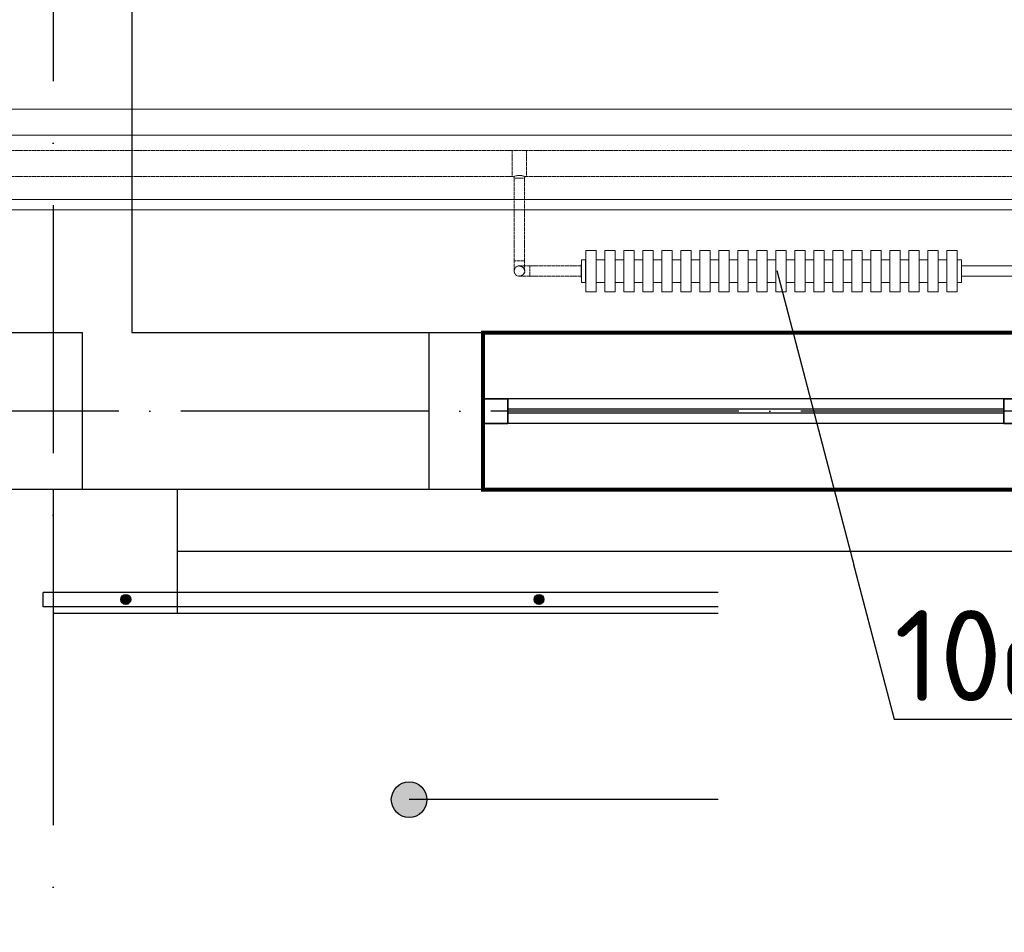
# Model space of a CAD drawing. Header units: millimetres. Extents: x 9824119 to 13672909, y -72394 to 462135.
# Tile 460 of 656: x 10310604 to 10312986, y 8008 to 10216. Entities that reach past the tile are written whole.
import ezdxf
from ezdxf import colors
from ezdxf.entities.mleader import LeaderData, LeaderLine
from ezdxf.math import Vec2, Vec3

# ---------------------------------------------------------------- set-up
doc = ezdxf.new("R2010")
doc.units = ezdxf.units.MM
for name, pattern in [('ACAD_ISO04W100', [30, 24, -3, 0, -3]), ('ACAD_ISO10W100', [18, 12, -3, 0, -3]), ('Hidden', [3, 2, -1]), ('UnderFloor', [7.5, 6, -1.5])]:
    doc.linetypes.add(name, pattern=pattern)
for name, color, linetype, lineweight in [('.', 7, 'Continuous', 15), ('ОКНО (план)', 5, 'Continuous', 30), ('Оси', 1, 'ACAD_ISO04W100', 0), ('сплошная толстая', 7, 'Continuous', 50)]:
    doc.layers.add(name, color=color, linetype=linetype, lineweight=lineweight)
for name, color, linetype in [('PIPE-H1', 7, 'Continuous'), ('PIPE-H1-COMPONENT-', 7, 'Continuous'), ('PIPE-H1-TEXT', 7, 'Continuous')]:
    doc.layers.add(name, color=color, linetype=linetype)
doc.styles.add('ICOCPEUR', font='isocpeur.ttf')
doc.styles.add('ISOCPEUR', font='isocpeui.ttf')
doc.styles.add('СПДС', font='isocpeur.ttf')

# ---------------------------------------------------------------- blocks, each defined once
blk = doc.blocks.new('долдлолдолдоооо')
at = {"layer": '.', "linetype": 'ByBlock', "lineweight": 25, "ltscale": 100}
h = blk.add_hatch(color=253, dxfattribs=at)
h.dxf.hatch_style = 1
h.paths.add_polyline_path([(1588735.7, 1460061.2, -1), (1588821.9, 1460061.2, -1)])
at = {"lineweight": 25}
for points in [[(1588081.2, 1460545.5, 1), (1588105.3, 1460545.5, 1)], [(1589081.2, 1460545.5, 1), (1589105.3, 1460545.5, 1)], [(1590081.2, 1460545.5, 1), (1590105.3, 1460545.5, 1)]]:
    blk.add_hatch(color=253, dxfattribs=at).paths.add_polyline_path(points)
at = {"color": 253, "linetype": 'ByBlock', "lineweight": 25, "ltscale": 100}
for p, q in [((1587917.7, 1460811.2), (1587917.7, 1460511.2)), ((1588217.7, 1460811.2), (1588217.7, 1460511.2)), ((1595117.7, 1460661.2), (1588217.7, 1460661.2)), ((1595117.7, 1460511.2), (1587917.7, 1460511.2)), ((1594924.4, 1460061.2), (1588778.8, 1460061.2))]:
    blk.add_line(p, q, dxfattribs=at)
at = {"color": 18, "linetype": 'ACAD_ISO10W100', "lineweight": 25, "ltscale": 50, "true_color": 0x000000}
blk.add_lwpolyline([(1587917.7, 1476801.2), (1587917.7, 1449070.1)], dxfattribs=at)
at = {"color": 253, "linetype": 'ByBlock', "lineweight": 25, "ltscale": 100}
for points in [[(1587347.7, 1467491.2), (1589107.7, 1467491.2), (1589107.7, 1467111.2), (1588107.7, 1467111.2), (1588107.7, 1461191.2), (1588957.7, 1461191.2), (1588957.7, 1460811.2), (1587727.7, 1460811.2), (1587727.7, 1467111.2), (1587347.7, 1467111.2)], [(1587727.7, 1461191.2), (1587987.7, 1461191.2), (1587987.7, 1460811.2), (1587727.7, 1460811.2)], [(1588827.7, 1461191.2), (1588957.7, 1461191.2), (1588957.7, 1460811.2), (1588827.7, 1460811.2)]]:
    blk.add_lwpolyline(points, close=True, dxfattribs=at)
at = {"color": 253, "linetype": 'ByBlock', "lineweight": 25, "ltscale": 100, "const_width": 10}
blk.add_lwpolyline([(1588957.7, 1461191.2), (1588957.7, 1460811.2), (1590277.7, 1460811.2), (1590277.7, 1461191.2)], close=True, dxfattribs=at)
at = {"color": 253, "lineweight": 25, "ltscale": 0.1}
for points in [[(1590217.7, 1461031.2), (1588957.7, 1461031.2)], [(1590217.7, 1461031.2), (1589017.7, 1461031.2)], [(1590217.7, 1460971.2), (1588957.7, 1460971.2)], [(1590217.7, 1460971.2), (1589017.7, 1460971.2)]]:
    blk.add_lwpolyline(points, dxfattribs=at)
at = {"color": 253, "linetype": 'ByBlock', "lineweight": 25, "ltscale": 100}
blk.add_circle((1588778.8, 1460061.2), 43.1, dxfattribs=at)
at = {"layer": 'ОКНО (план)', "color": 253, "lineweight": 25}
for points in [[(1588957.7, 1460971.2), (1588957.7, 1461031.2), (1589017.7, 1461031.2), (1589017.7, 1460971.2)], [(1588957.7, 1461031.2), (1588957.7, 1460971.2), (1589017.7, 1460971.2), (1589017.7, 1461031.2)], [(1590277.7, 1460971.2), (1590277.7, 1461031.2), (1590217.7, 1461031.2), (1590217.7, 1460971.2)], [(1590277.7, 1461031.2), (1590277.7, 1460971.2), (1590217.7, 1460971.2), (1590217.7, 1461031.2)]]:
    blk.add_lwpolyline(points, close=True, dxfattribs=at)
for points in [[(1590217.7, 1461006.2), (1589017.7, 1461006.2)], [(1590217.7, 1461006.2), (1589017.7, 1461006.2)], [(1590217.7, 1460996.2), (1589017.7, 1460996.2)], [(1590217.7, 1460996.2), (1589017.7, 1460996.2)]]:
    blk.add_lwpolyline(points, dxfattribs=at)
at = {"layer": 'Оси', "color": 253, "lineweight": 25, "ltscale": 25}
blk.add_line((1596327.7, 1461001.2), (1583667.7, 1461001.2), dxfattribs=at)
at = {"layer": 'сплошная толстая', "color": 253, "lineweight": 25}
for p, q in [((1587893.2, 1460527.7), (1587893.2, 1460562.7)), ((1595293.2, 1460562.7), (1587893.2, 1460562.7)), ((1595293.2, 1460527.7), (1587893.2, 1460527.7))]:
    blk.add_line(p, q, dxfattribs=at)
for centre in [(1588093.2, 1460545.5), (1589093.2, 1460545.5), (1590093.2, 1460545.5)]:
    blk.add_circle(centre, 12, dxfattribs=at)
blk = doc.blocks.new('_None')
blk = doc.blocks.new('*U2535')
at = {"layer": 'PIPE-H1-TEXT', "color": 7, "linetype": 'Continuous', "lineweight": 15}
for p, q in [((10310512.7, 9968.1, 12.5), (10310694.7, 10657.4, 12.5)), ((10310694.7, 10657.4, 12.5), (10312144.3, 10657.4, 12.5))]:
    blk.add_line(p, q, dxfattribs=at)
at = {"layer": 'PIPE-H1-TEXT', "color": 1, "linetype": 'Continuous', "lineweight": 15, "style": 'ICOCPEUR'}
blk.add_text('%%c63х10,5', height=250, dxfattribs=at).set_placement((10310763.3, 10751.7, 12.5))
blk = doc.blocks.new('*U2638')
at = {"layer": 'PIPE-H1', "color": 5, "linetype": 'Hidden', "lineweight": 20}
for p, q in [((10311830.3, 9899.5, 12.5), (10311795.3, 9899.5, 12.5)), ((10311796.6, 9836.5, 12.5), (10311795.3, 9836.5, 12.5)), ((10311801.3, 9836.9, 17.3), (10311800.3, 9836.5, 12.5)), ((10311804, 9837.8, 21.3), (10311801.3, 9836.9, 17.3)), ((10311808, 9838.7, 24), (10311804, 9837.8, 21.3)), ((10311812.8, 9839.1, 25), (10311808, 9838.7, 24)), ((10311817.6, 9838.7, 24), (10311812.8, 9839.1, 25)), ((10311821.6, 9837.8, 21.3), (10311817.6, 9838.7, 24)), ((10311824.4, 9836.9, 17.3), (10311821.6, 9837.8, 21.3)), ((10311825.3, 9836.5, 12.5), (10311824.4, 9836.9, 17.3)), ((10311830.3, 9836.5, 12.5), (10311825.3, 9836.5, 12.5))]:
    blk.add_line(p, q, dxfattribs=at)
at = {"layer": 'PIPE-H1', "color": 5, "linetype": 'Hidden', "lineweight": 20, "extrusion": (-1, 0, 0)}
for centre in [(10311795.3, 9868, 12.5), (10311830.3, 9868, 12.5)]:
    blk.add_ellipse(centre, major_axis=(0, -31.5), ratio=1, start_param=0, end_param=3.141593, dxfattribs=at)
at = {"layer": 'PIPE-H1', "color": 5, "linetype": 'Hidden', "lineweight": 20, "extrusion": (0, 0, -1)}
blk.add_ellipse((10311796.6, 9832.7, 12.5), major_axis=(0, 3.75), ratio=1, start_param=0, end_param=1.570796, dxfattribs=at)
at = {"layer": 'PIPE-H1', "color": 5, "linetype": 'Hidden', "lineweight": 20, "extrusion": (0, -1, 0)}
blk.add_ellipse((10311812.8, 9832.7, 12.5), major_axis=(12.5, 0), ratio=1, start_param=0, end_param=3.141593, dxfattribs=at)
at = {"layer": 'PIPE-H1', "color": 5, "linetype": 'Hidden', "lineweight": 20}
blk.add_ellipse((10311829.1, 9832.7, 12.5), major_axis=(0, 3.75), ratio=1, start_param=0, end_param=1.570796, dxfattribs=at)
blk = doc.blocks.new('*U2639')
at = {"layer": 'PIPE-H1', "color": 5, "linetype": 'Hidden', "lineweight": 20}
for p, q in [((10311830.3, 9899.5, 12.5), (10316231.1, 9899.5, 12.5)), ((10311830.3, 9836.5, 12.5), (10316231.1, 9836.5, 12.5))]:
    blk.add_line(p, q, dxfattribs=at)
blk = doc.blocks.new('*U2640')
at = {"layer": 'PIPE-H1', "color": 5, "linetype": 'Hidden', "lineweight": 20}
for p, q in [((10311800.3, 9632.8, 12.5), (10311800.3, 9832.7, 12.5)), ((10311825.3, 9632.8, 12.5), (10311825.3, 9832.7, 12.5))]:
    blk.add_line(p, q, dxfattribs=at)
blk = doc.blocks.new('*U2641')
at = {"layer": 'PIPE-H1', "color": 5, "linetype": 'Hidden', "lineweight": 20, "extrusion": (0, 1, 0)}
blk.add_ellipse((10311812.8, 9632.8, 12.5), major_axis=(-12.5, 0), ratio=1, start_param=0, end_param=3.141593, dxfattribs=at)
at = {"layer": 'PIPE-H1', "color": 5, "linetype": 'Hidden', "lineweight": 20, "extrusion": (1, 0, 0)}
for centre in [(10311800.3, 9632.8, 37.5), (10311825.3, 9632.8, 37.5)]:
    blk.add_ellipse(centre, major_axis=(0, -25), ratio=1, start_param=0, end_param=1.570796, dxfattribs=at)
blk = doc.blocks.new('*U2642')
at = {"layer": 'PIPE-H1', "color": 7, "linetype": 'Continuous', "lineweight": -3}
blk.add_line((10311812.8, 9607.8, 121.2), (10311812.8, 9607.8, 120.2), dxfattribs=at)
blk = doc.blocks.new('*U2648')
at = {"layer": 'PIPE-H1', "color": 5, "linetype": 'Hidden', "lineweight": 20, "extrusion": (0, 0, -1)}
blk.add_ellipse((10311812.8, 9607.8, 205), major_axis=(0, -12.5), ratio=1, start_param=0, end_param=3.141593, dxfattribs=at)
at = {"layer": 'PIPE-H1', "color": 1, "linetype": 'UnderFloor', "lineweight": -3, "extrusion": (0, 0, -1)}
blk.add_ellipse((10311812.8, 9607.8, 205), major_axis=(0, 12.5), ratio=1, start_param=0, end_param=3.141593, dxfattribs=at)
at = {"layer": 'PIPE-H1', "color": 5, "linetype": 'Hidden', "lineweight": 20, "extrusion": (0, -1, 0)}
for centre in [(10311837.8, 9620.3, 205), (10311837.8, 9595.3, 205)]:
    blk.add_ellipse(centre, major_axis=(0, 0, 25), ratio=1, start_param=0, end_param=1.570796, dxfattribs=at)
at = {"layer": 'PIPE-H1', "color": 5, "linetype": 'Hidden', "lineweight": 20, "extrusion": (1, 0, 0)}
blk.add_ellipse((10311837.8, 9607.8, 230), major_axis=(0, 12.5), ratio=1, start_param=0, end_param=3.141593, dxfattribs=at)
blk = doc.blocks.new('*U2649')
at = {"layer": 'PIPE-H1', "color": 5, "linetype": 'Hidden', "lineweight": 20}
for p, q in [((10311962.8, 9620.3, 230), (10311837.8, 9620.3, 230)), ((10311962.8, 9595.3, 230), (10311837.8, 9595.3, 230))]:
    blk.add_line(p, q, dxfattribs=at)
blk = doc.blocks.new('*U2651')
at = {"layer": 'PIPE-H1', "color": 1, "linetype": 'Continuous', "lineweight": 20}
for p, q in [((10312882.8, 9620.3, 670), (10313057.8, 9620.3, 670)), ((10312882.8, 9595.3, 670), (10313057.8, 9595.3, 670))]:
    blk.add_line(p, q, dxfattribs=at)
blk = doc.blocks.new('*U2759')
at = {"layer": 'PIPE-H1', "color": 5, "linetype": 'Hidden', "lineweight": 20}
for p, q in [((10308137.5, 9899.5, 12.5), (10311795.3, 9899.5, 12.5)), ((10308137.5, 9836.5, 12.5), (10311795.3, 9836.5, 12.5))]:
    blk.add_line(p, q, dxfattribs=at)
blk = doc.blocks.new('*U2761')
at = {"layer": 'PIPE-H1', "color": 1, "linetype": 'Continuous', "lineweight": 20}
for p, q in [((10308237.6, 9999.6, 12.5), (10313065.3, 9999.6, 12.5)), ((10308237.6, 9936.6, 12.5), (10313065.3, 9936.6, 12.5))]:
    blk.add_line(p, q, dxfattribs=at)
blk = doc.blocks.new('*U2779')
at = {"layer": 'PIPE-H1', "color": 82, "linetype": 'Continuous', "lineweight": 20}
for p, q in [((10307999.3, 9780.5, 12.5), (10318976, 9780.5, 12.5)), ((10307999.3, 9755.5, 12.5), (10318976, 9755.5, 12.5))]:
    blk.add_line(p, q, dxfattribs=at)
blk = doc.blocks.new('*U2951')
at = {"layer": 'PIPE-H1-COMPONENT-', "color": 14, "linetype": 'Continuous', "lineweight": 20}
for p, q in [((10311998.3, 9657.8, 700), (10311973.3, 9657.8, 700)), ((10311973.3, 9657.8, 700), (10311973.3, 9557.8, 700)), ((10311998.3, 9557.8, 700), (10311998.3, 9657.8, 700)), ((10312044.3, 9657.8, 700), (10312019.3, 9657.8, 700)), ((10312019.3, 9657.8, 700), (10312019.3, 9557.8, 700)), ((10312044.3, 9557.8, 700), (10312044.3, 9657.8, 700)), ((10312090.3, 9657.8, 700), (10312065.3, 9657.8, 700)), ((10312065.3, 9657.8, 700), (10312065.3, 9557.8, 700)), ((10312090.3, 9557.8, 700), (10312090.3, 9657.8, 700)), ((10312136.3, 9657.8, 700), (10312111.3, 9657.8, 700)), ((10312111.3, 9657.8, 700), (10312111.3, 9557.8, 700)), ((10312136.3, 9557.8, 700), (10312136.3, 9657.8, 700)), ((10312182.3, 9657.8, 700), (10312157.3, 9657.8, 700)), ((10312157.3, 9657.8, 700), (10312157.3, 9557.8, 700)), ((10312182.3, 9557.8, 700), (10312182.3, 9657.8, 700)), ((10312228.3, 9657.8, 700), (10312203.3, 9657.8, 700)), ((10312203.3, 9657.8, 700), (10312203.3, 9557.8, 700)), ((10312228.3, 9557.8, 700), (10312228.3, 9657.8, 700)), ((10312274.3, 9657.8, 700), (10312249.3, 9657.8, 700)), ((10312249.3, 9657.8, 700), (10312249.3, 9557.8, 700)), ((10312274.3, 9557.8, 700), (10312274.3, 9657.8, 700)), ((10312320.3, 9657.8, 700), (10312295.3, 9657.8, 700)), ((10312295.3, 9657.8, 700), (10312295.3, 9557.8, 700)), ((10312320.3, 9557.8, 700), (10312320.3, 9657.8, 700)), ((10312366.3, 9657.8, 700), (10312341.3, 9657.8, 700)), ((10312341.3, 9657.8, 700), (10312341.3, 9557.8, 700)), ((10312366.3, 9557.8, 700), (10312366.3, 9657.8, 700)), ((10312412.3, 9657.8, 700), (10312387.3, 9657.8, 700)), ((10312387.3, 9657.8, 700), (10312387.3, 9557.8, 700)), ((10312412.3, 9557.8, 700), (10312412.3, 9657.8, 700)), ((10312458.3, 9657.8, 700), (10312433.3, 9657.8, 700)), ((10312433.3, 9657.8, 700), (10312433.3, 9557.8, 700)), ((10312458.3, 9557.8, 700), (10312458.3, 9657.8, 700)), ((10312504.3, 9657.8, 700), (10312479.3, 9657.8, 700)), ((10312479.3, 9657.8, 700), (10312479.3, 9557.8, 700)), ((10312504.3, 9557.8, 700), (10312504.3, 9657.8, 700)), ((10312550.3, 9657.8, 700), (10312525.3, 9657.8, 700)), ((10312525.3, 9657.8, 700), (10312525.3, 9557.8, 700)), ((10312550.3, 9557.8, 700), (10312550.3, 9657.8, 700)), ((10312596.3, 9657.8, 700), (10312571.3, 9657.8, 700)), ((10312571.3, 9657.8, 700), (10312571.3, 9557.8, 700)), ((10312596.3, 9557.8, 700), (10312596.3, 9657.8, 700)), ((10312642.3, 9657.8, 700), (10312617.3, 9657.8, 700)), ((10312617.3, 9657.8, 700), (10312617.3, 9557.8, 700)), ((10312642.3, 9557.8, 700), (10312642.3, 9657.8, 700)), ((10312688.3, 9657.8, 700), (10312663.3, 9657.8, 700)), ((10312663.3, 9657.8, 700), (10312663.3, 9557.8, 700)), ((10312688.3, 9557.8, 700), (10312688.3, 9657.8, 700)), ((10312734.3, 9657.8, 700), (10312709.3, 9657.8, 700)), ((10312709.3, 9657.8, 700), (10312709.3, 9557.8, 700)), ((10312734.3, 9557.8, 700), (10312734.3, 9657.8, 700)), ((10312780.3, 9657.8, 700), (10312755.3, 9657.8, 700)), ((10312755.3, 9657.8, 700), (10312755.3, 9557.8, 700)), ((10312780.3, 9557.8, 700), (10312780.3, 9657.8, 700)), ((10312826.3, 9657.8, 700), (10312801.3, 9657.8, 700)), ((10312801.3, 9657.8, 700), (10312801.3, 9557.8, 700)), ((10312826.3, 9557.8, 700), (10312826.3, 9657.8, 700)), ((10312872.3, 9657.8, 700), (10312847.3, 9657.8, 700)), ((10312847.3, 9657.8, 700), (10312847.3, 9557.8, 700)), ((10312872.3, 9557.8, 700), (10312872.3, 9657.8, 700)), ((10311962.8, 9635.3, 667), (10311973.3, 9635.3, 667)), ((10311998.3, 9635.3, 667), (10312019.3, 9635.3, 667)), ((10312044.3, 9635.3, 667), (10312065.3, 9635.3, 667)), ((10312090.3, 9635.3, 667), (10312111.3, 9635.3, 667)), ((10312136.3, 9635.3, 667), (10312157.3, 9635.3, 667)), ((10312182.3, 9635.3, 667), (10312203.3, 9635.3, 667)), ((10312228.3, 9635.3, 667), (10312249.3, 9635.3, 667)), ((10312274.3, 9635.3, 667), (10312295.3, 9635.3, 667)), ((10312320.3, 9635.3, 667), (10312341.3, 9635.3, 667)), ((10312366.3, 9635.3, 667), (10312387.3, 9635.3, 667)), ((10312412.3, 9635.3, 667), (10312433.3, 9635.3, 667)), ((10312458.3, 9635.3, 667), (10312479.3, 9635.3, 667)), ((10312504.3, 9635.3, 667), (10312525.3, 9635.3, 667)), ((10312550.3, 9635.3, 667), (10312571.3, 9635.3, 667)), ((10312596.3, 9635.3, 667), (10312617.3, 9635.3, 667)), ((10312642.3, 9635.3, 667), (10312663.3, 9635.3, 667)), ((10312688.3, 9635.3, 667), (10312709.3, 9635.3, 667)), ((10312734.3, 9635.3, 667), (10312755.3, 9635.3, 667)), ((10312780.3, 9635.3, 667), (10312801.3, 9635.3, 667)), ((10312826.3, 9635.3, 667), (10312847.3, 9635.3, 667)), ((10312872.3, 9635.3, 667), (10312882.8, 9635.3, 667)), ((10311962.8, 9580.3, 667), (10311973.3, 9580.3, 667)), ((10311998.3, 9580.3, 667), (10312019.3, 9580.3, 667)), ((10312044.3, 9580.3, 667), (10312065.3, 9580.3, 667)), ((10312090.3, 9580.3, 667), (10312111.3, 9580.3, 667)), ((10312136.3, 9580.3, 667), (10312157.3, 9580.3, 667)), ((10312182.3, 9580.3, 667), (10312203.3, 9580.3, 667)), ((10312228.3, 9580.3, 667), (10312249.3, 9580.3, 667)), ((10312274.3, 9580.3, 667), (10312295.3, 9580.3, 667)), ((10312320.3, 9580.3, 667), (10312341.3, 9580.3, 667)), ((10312366.3, 9580.3, 667), (10312387.3, 9580.3, 667)), ((10312412.3, 9580.3, 667), (10312433.3, 9580.3, 667)), ((10312458.3, 9580.3, 667), (10312479.3, 9580.3, 667)), ((10312504.3, 9580.3, 667), (10312525.3, 9580.3, 667)), ((10312550.3, 9580.3, 667), (10312571.3, 9580.3, 667)), ((10312596.3, 9580.3, 667), (10312617.3, 9580.3, 667)), ((10312642.3, 9580.3, 667), (10312663.3, 9580.3, 667)), ((10312688.3, 9580.3, 667), (10312709.3, 9580.3, 667)), ((10312734.3, 9580.3, 667), (10312755.3, 9580.3, 667)), ((10312780.3, 9580.3, 667), (10312801.3, 9580.3, 667)), ((10312826.3, 9580.3, 667), (10312847.3, 9580.3, 667)), ((10312872.3, 9580.3, 667), (10312882.8, 9580.3, 667)), ((10311973.3, 9557.8, 700), (10311998.3, 9557.8, 700)), ((10312019.3, 9557.8, 700), (10312044.3, 9557.8, 700)), ((10312065.3, 9557.8, 700), (10312090.3, 9557.8, 700)), ((10312111.3, 9557.8, 700), (10312136.3, 9557.8, 700)), ((10312157.3, 9557.8, 700), (10312182.3, 9557.8, 700)), ((10312203.3, 9557.8, 700), (10312228.3, 9557.8, 700)), ((10312249.3, 9557.8, 700), (10312274.3, 9557.8, 700)), ((10312295.3, 9557.8, 700), (10312320.3, 9557.8, 700)), ((10312341.3, 9557.8, 700), (10312366.3, 9557.8, 700)), ((10312387.3, 9557.8, 700), (10312412.3, 9557.8, 700)), ((10312433.3, 9557.8, 700), (10312458.3, 9557.8, 700)), ((10312479.3, 9557.8, 700), (10312504.3, 9557.8, 700)), ((10312525.3, 9557.8, 700), (10312550.3, 9557.8, 700)), ((10312571.3, 9557.8, 700), (10312596.3, 9557.8, 700)), ((10312617.3, 9557.8, 700), (10312642.3, 9557.8, 700)), ((10312663.3, 9557.8, 700), (10312688.3, 9557.8, 700)), ((10312709.3, 9557.8, 700), (10312734.3, 9557.8, 700)), ((10312755.3, 9557.8, 700), (10312780.3, 9557.8, 700)), ((10312801.3, 9557.8, 700), (10312826.3, 9557.8, 700)), ((10312847.3, 9557.8, 700), (10312872.3, 9557.8, 700))]:
    blk.add_line(p, q, dxfattribs=at)
at = {"layer": 'PIPE-H1-COMPONENT-', "color": 14, "linetype": 'Continuous', "lineweight": 20, "extrusion": (1, 0, 0)}
for centre, major_axis, end_param in [((10311962.8, 9607.8, 667), (0, 27.5), 3.141593), ((10311973.2, 9607.8, 667), (0, 27.6, -0.5), 3.178151), ((10311973.2, 9607.8, 233), (0, 27.6, -0.5), 0.036559), ((10312872.4, 9607.8, 667), (0, 27.6, -0.5), 3.178151), ((10312872.4, 9607.8, 233), (0, 27.6, -0.5), 0.036559), ((10312882.8, 9607.8, 667), (0, 27.5), 3.141593), ((10311962.7, 9607.8, 667), (0, 16), 3.141593), ((10311962.7, 9607.8, 233), (0, 16), 3.141593), ((10311973.2, 9607.8, 233), (0, -27.6, 0.5), 0.036559), ((10312872.4, 9607.8, 233), (0, -27.6, 0.5), 0.036559)]:
    blk.add_ellipse(centre, major_axis=major_axis, ratio=1, start_param=0, end_param=end_param, dxfattribs=at)
at = {"layer": 'PIPE-H1-COMPONENT-', "color": 14, "linetype": 'Continuous', "lineweight": 20, "extrusion": (-1, 0, 0)}
for centre in [(10312882.9, 9607.8, 667), (10312882.9, 9607.8, 233)]:
    blk.add_ellipse(centre, major_axis=(0, -16), ratio=1, start_param=0, end_param=3.141593, dxfattribs=at)

msp = doc.modelspace()

# ---------------------------------------------------------------- block references
msp.add_blockref('долдлолдолдоооо', (8722767.2, -1451732.3))
at = {"layer": 'PIPE-H1'}
for name in ['*U2761', '*U2759', '*U2638', '*U2639', '*U2640', '*U2779', '*U2641', '*U2648', '*U2642', '*U2649']:
    msp.add_blockref(name, (0, 0), dxfattribs=at)
at = {"layer": 'PIPE-H1-TEXT'}
msp.add_blockref('*U2535', (0, 0), dxfattribs=at)

# ---------------------------------------------------------------- next in the draw order: leaders
at = {"color": 5, "lineweight": 25, "ltscale": 15}
ml = msp.add_multileader_mtext('Standard', dxfattribs=at)
ml.set_content('{\\C1;10сек. (h=500)\\PQ=1700Вт}', color=14, style='СПДС')
ml.set_leader_properties()
ml.set_arrow_properties(name='NONE')
ml.build(insert=Vec2(0, 0))
ml.multileader.update_dxf_attribs({"text_left_attachment_type": 6, "text_right_attachment_type": 6, "dogleg_length": 0.36, "arrow_head_size": 100})
ctx = ml.context
ctx.base_point, ctx.char_height, ctx.arrow_head_size, ctx.plane_origin = Vec3(10312720, 8523.4, 1170), 220, 100, Vec3(10321544.4, -4048.7, 1170)
ctx.left_attachment, ctx.right_attachment, ctx.text_align_type = 6, 6, 1
notes = []
notes.append((ctx, [(0, (1, 1, 0), (10312719.6, 8523.4, 1170), (1, 0), 0.36, [(1, [(10312436.2, 9609, 1170)], 0, [])])]))
ctx.mtext.insert, ctx.mtext.width, ctx.mtext.defined_height, ctx.mtext.alignment, ctx.mtext.flow_direction = Vec3(10313624, 8787.4, 1170), 2438.932, 630, 2, 5
ctx.mtext.has_bg_fill, ctx.mtext.bg_color, ctx.mtext.bg_scale_factor, ctx.mtext.bg_transparency, ctx.mtext.use_window_bg_color = 1, -1027028792, 1.5, 0, 1
for ctx, leaders in notes:
    for number, flags, end, landing, length, lines in leaders:
        leader = LeaderData()
        leader.index, (leader.has_last_leader_line, leader.has_dogleg_vector, leader.attachment_direction) = number, flags
        leader.last_leader_point, leader.dogleg_vector, leader.dogleg_length = Vec3(end), Vec3(landing), length
        for number, points, colour, breaks in lines:
            line = LeaderLine()
            line.index, line.vertices, line.color, line.breaks = number, Vec3.list(points), colors.encode_raw_color(colour), breaks
            leader.lines.append(line)
        ctx.leaders.append(leader)

# ---------------------------------------------------------------- next in the draw order: block references
at = {"layer": 'PIPE-H1'}
msp.add_blockref('*U2651', (0, 0), dxfattribs=at)
at = {"layer": 'PIPE-H1-COMPONENT-'}
msp.add_blockref('*U2951', (0, 0), dxfattribs=at)

# ---------------------------------------------------------------- next in the draw order: texts
at = {"char_height": 300, "attachment_point": 1, "style": 'ISOCPEUR'}
for s, insert, width in [('\\pi13638.10589;{\\fISOCPEUR|b0|i0|c204|p34;\\H1.66667x;\\L\\C7;\\P\\pi10874.35036;\\H1.1x;Общие указания\\l\\P\\pi13638.10589;\\P\\pi-900,l1200,t1200;\\H0.72727x;1.^IПроект выполнен на основании задания заказчика и задания на проектирование архитектурно-строительных чертежей.\\P2.^IПроект соответствует действующим нормам :\\P\\pl900,t900;\\fSymbol|b0|i0|c2|p18;·^I\\fISOCPEUR|b0|i0|c204|p34;КМК 2. 04.05-97* "Отопление, вентиляция и кондиционирование воздуха".\\P\\fSymbol|b0|i0|c2|p18;·^I\\fISOCPEUR|b0|i0|c204|p34;ШНК 2.08.02-09* "Общественные здания и сооружение" \\P\\fSymbol|b0|i0|c2|p18;·^I\\fISOCPEUR|b0|i0|c204|p34;КМК 2.01.01-94 "Климатические и физико-геологические данные для проектирования".\\P\\fSymbol|b0|i0|c2|p18;·^I\\fISOCPEUR|b0|i0|c204|p34;КМК 2.01.04-97* "Строительная теплотехника".\\P\\fSymbol|b0|i0|c2|p18;·^I\\fISOCPEUR|b0|i0|c204|p34;ГОСТ 21.602-2003 "Правила выполнения рабочей документации отопления, вентиляции и кондиционирования".\\P\\fSymbol|b0|i0|c2|p18;·^I\\fISOCPEUR|b0|i0|c204|p34;ШНК \\fISOCPEUR|b0|i0|c186|p34;2.01.02-04\\fISOCPEUR|b0|i0|c204|p34; - \\fISOCPEUR|b0|i0|c186|p34;"\\fISOCPEUR|b0|i0|c204|p34;Пожарная безопасность зданий и сооружений\\fISOCPEUR|b0|i0|c186|p34;"\\fISOCPEUR|b0|i0|c204|p34;;\\P\\pl1200,t1200;3.^I  Расчетные параметры наружного воздуха для проектирования отопления, вентиляции и кондиционирования воздуха приняты по КМК 2.01.01-94.\\P\\pi-300,l300,tz;      Для проектирования отопления, вентиляции и кондиционирования воздуха: \\P\\pl1500,t1500;-^IХолодный  период  года Тн\\fISOCPEUR|b0|i0|c186|p34;=-14.0°C\\fISOCPEUR|b0|i0|c204|p34;; I=-12,4 кДж/кг (Парам. Б);\\P-^IТеплый  период  года Тн=33°C; I=55,7 кДж/кг  (Парам. А);\\P-^IТеплый  период  года Тн=37,5°C; I=65,2 кДж/кг (Парам. Б);\\P-^IСкорость ветра  - V=1,6 м/сек - холодный период;\\P-^IСкорость ветра  - V=1,9 м/сек - теплый  период;\\P-^IПродолжительность отопительного периода  Zот.пер.=129суток;\\P-^IСредняя температура отопительного периода  tот.пер.=2,7°C;\\P-^IБарометрическое давление в районе строительства Рбар=950 Гпа.\\P\\pi600,l0,tz;\\P\\pi11458.1097;\\LТЕПЛОСНАБЖЕНИЕ\\P\\pi13638.10589;\\l\\P\\pi0;\\C0;В качестве источника тепла выбран установленный во дворе здания тепловой насос, рассчитанный на работу в температурном режиме 40–30 °C.^J^JСистема отопления спроектирована как двухтрубная, в ней используются напольный фанкойл.\\P^JОсновным источником тепла является тепловой насос. \\P^JОсновное охлаждение осуществляется с помощью\\Pтепловых насосов. Для отвода конденсата, образующегося в фанкойлах, предусмотрены дренажные трубы. Основные водосточные и обратные трубы выполнены из полипропилена. \\P\\pi600;^JОсновные подающие и обратные трубы выполнены из полипропилена. Слив воды из системы осуществляется через регулировочный узел. Для снижения теплопотерь через трубы выполнены работы по теплоизоляции.\\C7; \\P\\pi12278.10827;\\LОТОПЛЕНИЕ\\l\\P\\pi0;  Для достижения  комфортных условий в зимнее время и компенсации теплопотерь в помещениях установлены \\C0;фанкойл\\C7;ы обеспечивающие в помещениях нормируемую температуру воздуха:\\P\\pi-300,l1500,t1500;-^IКабинет врача +20°C.\\P-^IЗал       +22°C.\\P-^IФизиотерапия     +21°C.\\P\\pi0,l0,tz;   На каждом приборе предусматривается устанавка термостатического клапана и запорного крана. Рекомендуется применить трубопроводы стабильные полипропиленовые. Система теплоснабжения \\C0;фанкойл\\C7;ов двухтрубная с принудительной циркуляцией, горизонтальная. Удаление воздуха осуществляется из воздухоспускных кранов установленных в \\C0;фанкойл\\C7;ах. Все монтажные и наладочные работы проводить в соответствии с нормативными документами и инструкциям фирм-изготовителя.}', (9986122.2, 27067.1), 27276.212), ('{\\fISOCPEUR|b0|i0|c204|p34;\\C7;^I\\A1;\\L\\P\\pi10515.36534;\\H1.33333x;ВЕНТИЛЯЦИЯ\\P\\pi0;\\l^IВ здании предусмотрена приточно-вытяжная вентиляция с естественным и \\Pмеханическим побуждением, для функционально различных и конструктивно раздельных групп \\Pпомещений.   ^I  \\P^IТакже предусматривается естественная вентиляция с удалением и поступлением воздуха через окна и двери.\\P^IУдаление воздуха из помещений производится с помощью вытяжных решеток.\\P^IМатериал воздуховодов - тонколистовая оцинкованная сталь по ГОСТ 14918-80.\\P^IВоздуховоды систем вытяжной вентиляции выполняются класса "Н" (нормально плотный).\\P^IМонтаж систем вентиляции выполнить в соответствии с \\A0;КМК 3.05.01.-9\\A1;7\\P\\A0;\\L\\P\\pi12075.36144;\\P\\pi7995.37164;ПРИМЕЧАНИЯ (ТЕПЛОСНАБЖЕНИЕ)\\P\\pi-900,l900,t900;\\l1.^IЧертеж читать совместно со спецификацией и с другими разделами проекта.\\P2.^IМонтаж оборудования и трубопроводов производить в соответствии с местными \\P\\pi0;действующими нормами и правилами, и требованиями завода-изготовителя оборудования.\\P\\pi-900;3.^IТрубопроводы системы теплоснабжения радиаторов приняты полипропиленовыми.\\P4.^IНа планах и схемах указаны наружный диаметр и толщина стенки полипропиленовых \\P\\pi0;трубопроводов.\\P\\pi-900;5.^IПриборы и трубопроводы нанесены условно.\\P6.^IУклон трубопроводов выполнить согласно схемам в сторону ближайшего вертикального \\P\\pi0;стояка.\\P\\pi-900;7.^IВсе отметки указаны от уровня пола этажа. \\P8.^IКрепить трубу в штробе каждые 2 метра.\\P9.^IТрубопроводы отопления, прокладываемые в полу покрыть трубчатой тепловой изоляцией \\P\\pi0;из вспученного полителена "Isocom" толщиной 9 мм.\\P\\pi-900;10.^IДиаметры запорно-регулирующей арматуры и фильтров соответствуют диаметру \\P\\pi0;трубопроводов, если не указано иное.\\P\\pi3390,l600,tz;\\P\\pi5455.37799,l0;\\LПРИМЕЧАНИЯ (ВЕНТИЛЯЦИЯ И КОНДИЦИОНИРОВАНИЕ)\\l\\P\\pi-900,l900,t900;1.^IВентиляционные системы показаны условно.\\P2.^IЧертеж читать совместно со спецификацией и остальными разделами проекта \\P3.^IВсе неплотности при пересечении инженерными коммуникациями огнестойких стен, \\P\\pi0;перекрытий и перегородок заделать материалами, соответствующими по степени \\Pогнестойкости пересекаемым ограждениям.\\P\\pi-900;4.^IВ сан-узлах двери не оборудованные переточными решетками, предусмотреть с \\P\\pi0;подрезкой дверного полотна, высота щели не менее 20 мм. Если конструкция дверей не \\Pпозволяет предусмотреть щели в нижней части, то необходимо выполнить установку \\Pжалюзийной решетки в нижней половине двери.\\P\\pi-900;5.^IРазместить все приборы для измерения температуры, давления и скорости потока в \\P\\pi0;доступных местах с прямыми секциями труб или воздуховодов наверху или внизу, \\Pсогласно рекомендациям завода изготовителя для точности показаний.\\P\\pi-900;6.^IУстановить расположение диффузоров, отдушин и вентиляционных решеток согласно \\P\\pi0;архитектурным планам потолка, освещения и другим деталям/узлам потолка и \\Pвыполнить незначительные изменения для обеспечения соответствия.\\P\\pi-900;7.^IМонтаж оборудования выполнить в соответствии с местными нормами и правилами, а \\P\\pi0;так же требованиями завода-изготовителя оборудования \\P\\pi-900;8.^IВсе отметки оборудований даны от пола этажа.\\P}', (10015733.6, 26003.4), 24350.724)]:
    msp.add_mtext(s, dxfattribs=dict(at, insert=insert, width=width))

doc.saveas('drawing.dxf')
